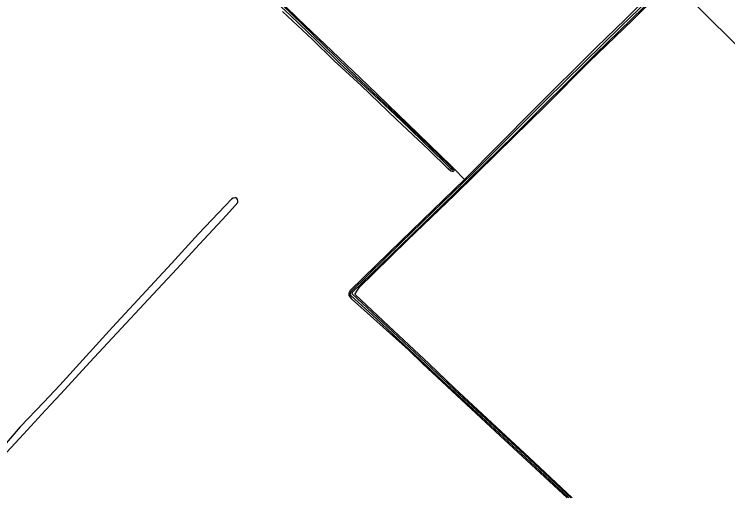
# Model space of a CAD drawing. Extents: x 132994 to 136000, y 393499 to 395512.
# Drawn here: x 135273.9 to 135656, y 393500 to 393758.9 of the extents above; entities that cross this region are included whole.
import ezdxf

# ---------------------------------------------------------------- set-up
doc = ezdxf.new("R2010")
doc.units = 0
doc.layers.add('gx-grn-maaiveld', color=7, linetype='Continuous')

msp = doc.modelspace()

# ---------------------------------------------------------------- linework, layer by layer
at = {"layer": 'gx-grn-maaiveld'}
msp.add_line((135509.52, 393676.13), (135514.91, 393670.44), dxfattribs=at)
for points in [[(135404.65, 393777.03), (135407.92, 393774.16), (135412.05, 393770.27), (135425.8, 393756.69), (135447.71, 393735.71), (135463.25, 393720.86), (135490.1, 393694.92), (135508.12, 393677.48), (135509.52, 393676.13)], [(135570.83, 393500), (135547.58, 393521.53), (135502.9, 393563.01), (135467.77, 393595.95), (135454.3, 393608.1), (135453.69, 393609.08), (135454.25, 393610.42), (135481.12, 393636.6), (135519.54, 393673.77), (135558.75, 393713.01), (135599.11, 393752.78), (135617.27, 393770.35), (135618.26, 393771.32), (135619.11, 393771.96), (135619.86, 393772.36), (135620.59, 393772.62), (135621.68, 393772.88), (135622.66, 393773.29), (135623.45, 393773.75), (135624.04, 393774.37), (135624.36, 393775.16), (135624.45, 393775.68)], [(135514.91, 393670.44), (135552.17, 393707.82), (135585.56, 393741.09), (135601.3, 393756.35), (135615.4, 393770.31), (135618.55, 393772.51), (135620.19, 393773.31), (135621.51, 393773.56), (135622.45, 393774.06), (135623.05, 393774.84), (135623.37, 393775.45), (135623.46, 393775.94), (135623.33, 393776.31), (135622.91, 393777.2)], [(135571.93, 393500), (135547.12, 393523.15), (135512.46, 393555.16), (135476.65, 393588.76), (135454.9, 393609.12), (135455.07, 393610.04), (135475.49, 393629.95), (135509.46, 393662.78), (135541.76, 393694.25), (135585.16, 393737.54), (135617.29, 393768.89), (135619.08, 393770.41), (135620.62, 393771.03), (135622.55, 393771.17), (135624.5, 393771.94), (135626.18, 393773.62), (135626.29, 393773.93)], [(135628.21, 393772.09), (135630.27, 393769.89), (135630.39, 393769.75), (135632.01, 393770.91), (135749.49, 393654.69)], [(135417.35, 393764), (135433.47, 393748.4), (135453.02, 393729.37), (135481.56, 393702.32), (135506.47, 393678.5), (135508.78, 393676.18), (135508.88, 393675.81), (135508.76, 393675.57), (135508.43, 393675.63), (135507.73, 393676.2), (135503.84, 393679.91), (135480.9, 393702.15), (135466.35, 393715.72), (135447.99, 393732.72), (135436.16, 393744.57), (135421.68, 393758.39), (135409.72, 393769.61)], [(135572.68, 393500), (135549.67, 393521.5), (135509.7, 393558.75), (135496.09, 393571.78), (135474.24, 393592.11), (135456.59, 393608.59), (135456.52, 393609.16), (135456.75, 393609.77), (135456.89, 393610.04), (135458.78, 393612.68), (135466.32, 393620.09), (135484.55, 393637.93), (135509.89, 393662.21), (135532.31, 393684.27), (135558.4, 393709.8), (135581.83, 393733.34), (135604.99, 393755.68), (135618.59, 393769.33)], [(135509.52, 393676.13), (135509.65, 393675.71), (135509.41, 393675.16), (135509, 393674.75), (135508.36, 393674.68), (135507.74, 393674.89), (135506.33, 393676.06), (135495.83, 393686.23), (135478.58, 393702.55), (135459.6, 393720.66), (135445.21, 393733.94), (135433.54, 393745.4), (135417.57, 393760.44)], [(135514.91, 393670.44), (135481.2, 393637.81), (135453.74, 393611.05), (135453.01, 393609.49), (135452.99, 393608.34), (135454.48, 393606.55), (135485.06, 393579.24), (135492.67, 393571.72), (135534.17, 393533.06), (135569.97, 393500)], [(135269.83, 393524.35), (135278.83, 393534.12), (135290.61, 393546.95), (135298.84, 393555.71), (135314.3, 393572.53), (135328.77, 393588.2), (135345.79, 393606.3), (135360.93, 393622.49), (135373.11, 393635.85), (135387.54, 393651.36), (135392.13, 393656.44), (135393.58, 393658.16), (135393.67, 393658.94), (135393.43, 393659.68), (135393.11, 393660.28), (135392.51, 393660.63), (135391.94, 393660.68), (135391.17, 393660.48), (135390.29, 393659.87), (135386.83, 393656.34), (135372.6, 393641.33), (135358.12, 393625.42), (135326.5, 393591.26), (135298.27, 393560.24), (135289.64, 393551.17), (135277.11, 393537.98), (135266.17, 393525.47)]]:
    msp.add_lwpolyline(points, dxfattribs=at)

doc.saveas('drawing.dxf')
